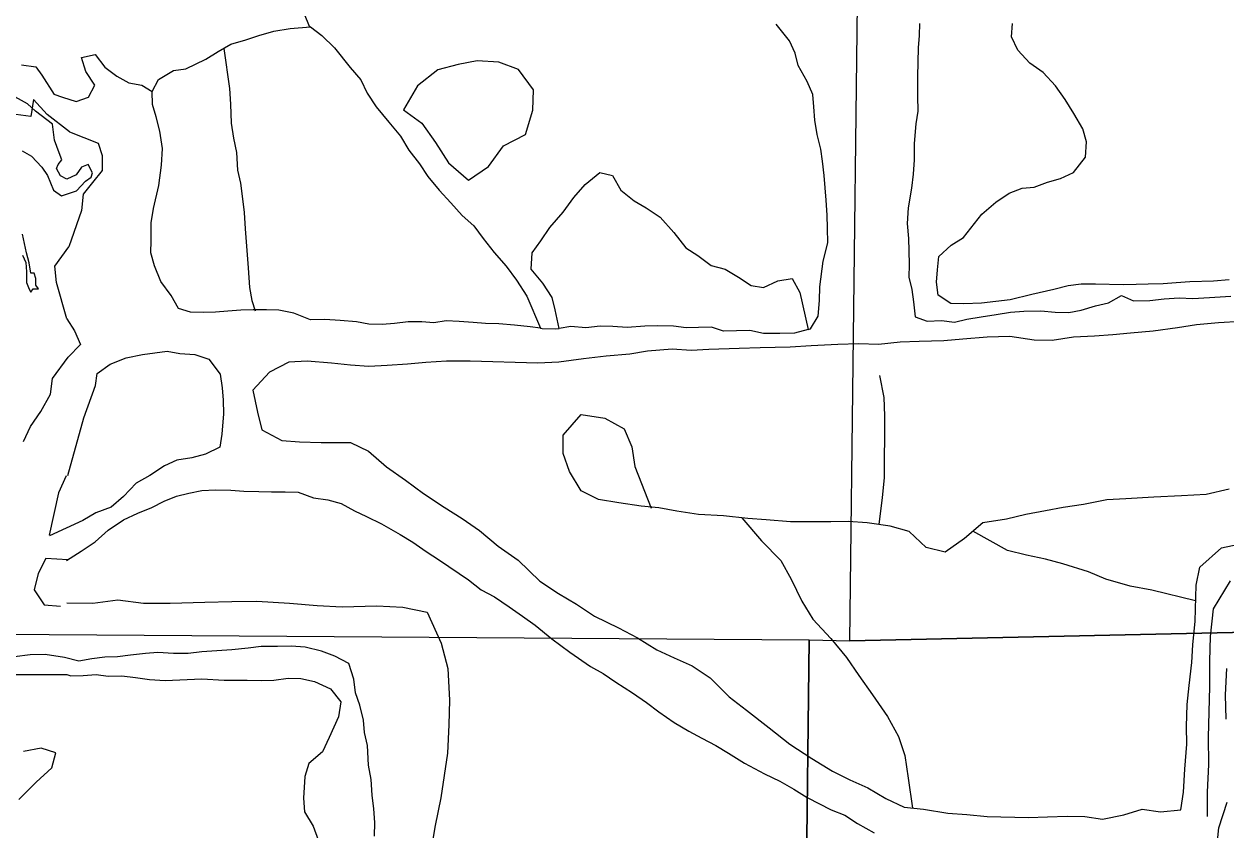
# Model space of a CAD drawing. Extents: x 1588073 to 2013523, y 1090242 to 1357120.
# Drawn here: x 1831179 to 1834730, y 1248662 to 1251041 of the extents above; entities that cross this region are included whole.
import ezdxf

# ---------------------------------------------------------------- set-up
doc = ezdxf.new("R2010")
doc.units = 0
for name, color, linetype in [('GM_X_County', 7, 'Continuous'), ('GM_X_Major_Lake', 7, 'Continuous'), ('GM_X_Minor_Lake', 7, 'Continuous'), ('GM_X_Minor_River', 7, 'Continuous'), ('GM_X_Section', 7, 'Continuous'), ('GM_X_Township', 7, 'Continuous')]:
    doc.layers.add(name, color=color, linetype=linetype)

msp = doc.modelspace()

# ---------------------------------------------------------------- linework, layer by layer
at = {"layer": 'GM_X_County'}
for points in [[(1831174.1, 1250667.3), (1831201.2, 1250651), (1831231.5, 1250618.5), (1831248.9, 1250594.6), (1831266.2, 1250551.2), (1831290.1, 1250533.9), (1831334.5, 1250549.1), (1831360.6, 1250577.3), (1831377.9, 1250589.2), (1831381.2, 1250602.2), (1831368.2, 1250627.1), (1831348.6, 1250618.5), (1831333.5, 1250595.7), (1831305.3, 1250583.8), (1831286.8, 1250593.5), (1831274.9, 1250615.2), (1831280.3, 1250627.1), (1831291.2, 1250640.2), (1831282.5, 1250660.8), (1831269.5, 1250698.7), (1831263, 1250745.3), (1831213.1, 1250784.4), (1831189.2, 1250806.1), (1831133.9, 1250836.4)], [(1831175.1, 1250359.3), (1831184.9, 1250337.6), (1831186, 1250309.4), (1831186, 1250278), (1831194.7, 1250258.5), (1831199, 1250249.8), (1831206.6, 1250259.5), (1831221.8, 1250259.5), (1831214.2, 1250270.4), (1831214.2, 1250289.9), (1831208.8, 1250306.2), (1831199, 1250306.2), (1831194.7, 1250336.5), (1831186, 1250365.8), (1831175.1, 1250421.1)]]:
    msp.add_lwpolyline(points, dxfattribs=at)
at = {"layer": 'GM_X_Major_Lake'}
for points in [[(1831313.7, 1250723.1), (1831247.1, 1250773.9), (1831207.3, 1250818.4), (1831198.9, 1250768.3), (1831154.9, 1250774.7)], [(1831313.7, 1250723.1), (1831398.6, 1250689.9), (1831409.6, 1250653.4), (1831410.3, 1250609.3), (1831381.2, 1250574), (1831354.2, 1250538.7), (1831348.8, 1250490.7), (1831311.4, 1250383.2)], [(1831305.5, 1250171.3), (1831275.5, 1250278), (1831269.8, 1250326.2), (1831311.4, 1250383.2)], [(1831305.5, 1250171.3), (1831328.7, 1250136.1), (1831345.6, 1250095.5), (1831309.4, 1250058.3)], [(1831177.9, 1249809.3), (1831198.3, 1249853.2), (1831228.7, 1249897.1), (1831257.1, 1249949.1), (1831263.4, 1249995.2), (1831309.4, 1250058.3)]]:
    msp.add_lwpolyline(points, dxfattribs=at)
at = {"layer": 'GM_X_Minor_Lake'}
for points in [[(1832354.5, 1250748.6), (1832395, 1250691.2), (1832433.4, 1250631.9), (1832492.1, 1250580.1), (1832551.4, 1250620.5), (1832595.2, 1250681.4), (1832660.3, 1250715.7), (1832682.4, 1250787.2), (1832684.1, 1250847.4), (1832639.7, 1250906.9), (1832582.2, 1250928.6), (1832518.1, 1250932.4), (1832461.7, 1250922), (1832401.1, 1250905.7), (1832341.6, 1250859.3), (1832300.2, 1250787.8)], [(1832300.2, 1250787.8), (1832354.5, 1250748.6)]]:
    msp.add_lwpolyline(points, dxfattribs=at)
at = {"layer": 'GM_X_Minor_River'}
for points in [[(1832006.9, 1251071.6), (1832021.9, 1251035), (1832025.1, 1251032.7)], [(1832704.8, 1250143.2), (1832674.2, 1250147.5), (1832628.3, 1250152.8), (1832582.2, 1250156.2), (1832542.2, 1250157.3), (1832506.2, 1250160.4), (1832464.2, 1250163.6), (1832426.1, 1250164.7), (1832389.9, 1250159.7), (1832353.9, 1250162.7), (1832313.8, 1250161.9), (1832273.5, 1250157), (1832237.4, 1250154.1), (1832197.3, 1250155.2), (1832161.4, 1250162.3), (1832113.4, 1250165.7), (1832067.4, 1250169), (1832025.3, 1250168.2), (1831975.7, 1250187.7), (1831931.9, 1250197), (1831895.8, 1250198), (1831855.7, 1250197.2), (1831819.6, 1250196.2), (1831781.4, 1250193.3), (1831745.2, 1250190.3), (1831709.1, 1250189.4), (1831671, 1250190.4), (1831635.3, 1250201.5), (1831614.3, 1250240.2), (1831583.4, 1250281.3), (1831564.7, 1250327.9), (1831553.8, 1250366.4), (1831554.8, 1250402.5), (1831554.3, 1250454.6), (1831561.5, 1250496.6), (1831577.4, 1250564.3), (1831585.2, 1250624.3), (1831588.6, 1250674.3), (1831580, 1250724.8), (1831569.2, 1250767.2), (1831558.2, 1250803.6), (1831557.3, 1250841.8), (1831576.3, 1250877.3), (1831621.2, 1250904.1), (1831657.4, 1250909.1), (1831716.4, 1250937.5), (1831753.1, 1250960.5), (1831789.8, 1250981.5), (1831834.3, 1250994.3), (1831872.7, 1251007.2), (1831917.2, 1251020), (1831965.6, 1251028.6), (1832025.1, 1251032.7)], [(1832025.1, 1251032.7), (1832059.2, 1251007.9), (1832096.2, 1250970.7), (1832142.7, 1250913.2), (1832173.7, 1250876.2), (1832192.7, 1250837.5), (1832219.6, 1250796.6), (1832256.4, 1250751.4), (1832291.3, 1250710.3), (1832316.2, 1250669.4), (1832347.1, 1250628.4), (1832372.1, 1250591.6), (1832405, 1250550.5), (1832440.1, 1250513.4), (1832473.1, 1250476.3), (1832508.3, 1250445.2), (1832535.3, 1250408.3), (1832568.2, 1250367.2), (1832603.1, 1250326.1), (1832634, 1250285.1), (1832664.8, 1250238.1), (1832704.8, 1250143.2)], [(1833512.7, 1250797.4), (1833509.7, 1250833.6), (1833492.8, 1250872.2), (1833466, 1250919.1), (1833457, 1250955.5), (1833440, 1250992.1), (1833401.3, 1251041.4)], [(1833824.4, 1251043.2), (1833823.4, 1251007.1), (1833820.3, 1250971.1), (1833818, 1250886.9), (1833818.3, 1250828.7), (1833819, 1250784.6), (1833813.9, 1250746.6), (1833808.3, 1250688.6), (1833808.9, 1250640.4), (1833805.7, 1250598.4), (1833800.5, 1250556.4), (1833790.8, 1250498.5), (1833787.5, 1250452.4), (1833792.3, 1250408.2), (1833793.3, 1250372), (1833794.1, 1250331.9), (1833793, 1250293.8), (1833802, 1250257.4), (1833807, 1250221.2), (1833811.8, 1250176.9), (1833847.5, 1250163.8)], [(1834739.1, 1250286.6), (1834692.8, 1250281.9), (1834622.6, 1250279.9), (1834582.4, 1250277.1), (1834544.3, 1250274.1), (1834500.1, 1250273.4), (1834464, 1250272.4), (1834425.9, 1250271.5), (1834343.8, 1250273.9), (1834301.7, 1250273.1), (1834263.4, 1250268.2), (1834221, 1250257.4), (1834156.5, 1250243.2), (1834091.9, 1250227), (1834007.4, 1250217.4), (1833955.2, 1250214.9), (1833917.1, 1250216), (1833879.8, 1250241.1), (1833874.8, 1250279.4), (1833877.9, 1250315.4), (1833881, 1250355.4), (1833918, 1250388.5), (1833954.8, 1250411.5), (1834008.8, 1250480.2), (1834049.9, 1250515.1), (1834088.8, 1250542.1), (1834127.3, 1250557), (1834163.5, 1250560), (1834202, 1250574.9), (1834240.4, 1250585.8), (1834279, 1250602.8), (1834314.3, 1250647.9), (1834317.7, 1250694), (1834306.7, 1250732.4), (1834279.9, 1250777.3), (1834255, 1250818.1), (1834226.1, 1250859.1), (1834189.2, 1250898.3), (1834149.8, 1250925.5), (1834114.9, 1250964.6), (1834095.9, 1251003.3), (1834099.1, 1251043.3)], [(1831769.2, 1250969.4), (1831786.1, 1250851.2), (1831788.8, 1250805), (1831791.2, 1250748.8), (1831798, 1250704.4), (1831806.8, 1250662), (1831809.3, 1250609.8), (1831818.2, 1250571.4), (1831823.1, 1250533.2), (1831829.8, 1250484.8), (1831832.4, 1250436.6), (1831841.2, 1250322), (1831845.5, 1250263.7), (1831852.5, 1250225.3), (1831861.7, 1250194.9)], [(1831267.3, 1250834.1), (1831293.1, 1250825.4), (1831332.8, 1250812.2), (1831369.3, 1250825.2), (1831388.3, 1250860.8), (1831361.4, 1250901.6), (1831348.6, 1250942.1), (1831388.9, 1250951), (1831417.9, 1250914.1), (1831453.2, 1250887), (1831488.8, 1250867.9), (1831526.7, 1250860.8), (1831557.3, 1250841.8)], [(1831172, 1250921.1), (1831214, 1250914.7), (1831231.9, 1250890.5), (1831268.6, 1250833.5)], [(1833495.9, 1250140), (1833502, 1250141.7), (1833525.1, 1250179.1), (1833528.5, 1250225.2), (1833529.6, 1250265.3), (1833539.8, 1250341.2), (1833553.3, 1250395), (1833552.6, 1250439.1), (1833551.7, 1250477.3), (1833548.9, 1250521.5), (1833543, 1250593.9), (1833538.2, 1250636.2), (1833533.2, 1250672.4), (1833522.4, 1250714.9), (1833515.5, 1250757.2), (1833512.7, 1250797.4)], [(1832759.8, 1250143), (1832747.8, 1250197.5), (1832738.8, 1250233.9), (1832712, 1250276.8), (1832677.1, 1250317.9), (1832680.4, 1250366), (1832705.5, 1250401.4), (1832732.7, 1250440.7), (1832772.1, 1250485.7), (1832803.4, 1250529), (1832836.6, 1250568.1), (1832879.6, 1250603), (1832917.5, 1250593.9), (1832942.3, 1250551), (1832981.5, 1250519.8), (1833017, 1250498.7), (1833058.3, 1250471.5), (1833099.1, 1250426.1), (1833133.9, 1250381), (1833169.4, 1250357.9), (1833208.6, 1250328.7), (1833250.4, 1250317.5), (1833289.8, 1250294.2), (1833327.2, 1250269.1), (1833363.2, 1250264), (1833405.8, 1250282.9), (1833448.1, 1250289.7), (1833471, 1250248.9), (1833495.9, 1250140)], [(1833847.5, 1250163.8), (1833889.7, 1250166.6), (1833927.6, 1250161.5), (1833963.9, 1250170.5), (1834006.2, 1250177.3), (1834050.5, 1250184), (1834092.8, 1250190.8), (1834133, 1250193.7), (1834183.1, 1250194.3), (1834225.1, 1250191), (1834265.2, 1250189.9), (1834301.5, 1250196.9), (1834344, 1250209.7), (1834382.3, 1250218.6), (1834421, 1250239.6), (1834456.6, 1250224.5), (1834504.8, 1250225.1), (1834547, 1250229.9), (1834591.2, 1250232.6), (1834631.3, 1250231.5), (1834681.5, 1250234.1), (1834743.7, 1250238.3)], [(1834773.7, 1250163.2), (1834707.4, 1250159.1), (1834643.1, 1250152.9), (1834586.7, 1250144.5), (1834514.2, 1250134.6), (1834447.9, 1250128.4), (1834395.7, 1250123.9), (1834341.4, 1250119.5), (1834279.2, 1250117.3), (1834216.7, 1250107), (1834162.7, 1250108.6), (1834090.8, 1250118.7), (1834024.6, 1250116.6), (1833952.2, 1250110.6), (1833896, 1250106.2), (1833823.7, 1250104.3), (1833767.5, 1250101.9), (1833703.2, 1250095.8), (1833645.1, 1250097.4), (1833582.9, 1250095.2), (1833504.6, 1250091.4), (1833442.3, 1250087.2), (1833354.1, 1250085.8), (1833291.9, 1250083.5), (1833201.6, 1250080.1), (1833149.4, 1250077.6), (1833093.3, 1250081.2), (1833021, 1250075.3), (1832968.6, 1250066.8), (1832898.3, 1250060.8), (1832831.9, 1250052.6), (1832759.4, 1250042.7), (1832697.2, 1250040.5), (1832496.9, 1250046.3), (1832426.8, 1250046.3), (1832366.5, 1250042), (1832312.2, 1250037.6), (1832252, 1250033.3), (1832197.8, 1250030.8), (1832143.7, 1250034.4), (1832087.8, 1250040), (1832015.8, 1250046.1), (1831961.6, 1250043.6), (1831904.6, 1250013.2), (1831854.9, 1249960.4), (1831869.2, 1249895.8), (1831881.7, 1249843.3), (1831940.9, 1249811.5), (1831993, 1249808), (1832057.1, 1249806.2), (1832143.2, 1249805.7), (1832196.6, 1249780.1), (1832249.5, 1249734.4), (1832306.5, 1249694.6), (1832359.5, 1249655), (1832420.5, 1249615.1), (1832473.7, 1249581.5), (1832524.8, 1249545.9), (1832579.6, 1249500.2), (1832638.6, 1249458.3), (1832702.9, 1249396.3), (1832758.1, 1249360.6), (1832811.3, 1249329), (1832864.4, 1249293.3), (1832935.6, 1249259.2), (1832990.9, 1249229.5), (1833048, 1249193.8), (1833099.5, 1249170.2), (1833152.9, 1249146.6), (1833206, 1249111), (1833262.6, 1249055.2), (1833313.6, 1249015.6), (1833380.3, 1248963.5), (1833441.1, 1248915.6), (1833506, 1248873.6), (1833567.1, 1248835.7), (1833618.5, 1248810.2), (1833671.9, 1248786.6)], [(1833495.9, 1250140), (1833455.6, 1250129), (1833411.4, 1250128.2), (1833363.3, 1250127.6), (1833323.5, 1250136.8), (1833283.3, 1250135.9), (1833245.2, 1250135), (1833209.5, 1250146.1), (1833171.3, 1250145.2), (1833135.2, 1250144.2), (1833097.3, 1250149.3), (1833051.2, 1250150.7), (1833013.1, 1250149.8), (1832960.8, 1250145.2), (1832918.8, 1250148.5), (1832880.8, 1250149.6), (1832838.5, 1250144.8), (1832794.5, 1250148), (1832759.8, 1250143)], [(1832704.8, 1250143.2), (1832710.2, 1250142.4), (1832748.2, 1250141.3), (1832759.8, 1250143)], [(1831308.5, 1249708.9), (1831355.4, 1249878.6), (1831390.2, 1249973.8), (1831395.3, 1250009.8), (1831434.1, 1250036.8), (1831480.8, 1250055.5), (1831529.2, 1250066.1), (1831601.6, 1250076.1), (1831639.5, 1250069), (1831683.5, 1250065.7), (1831725.3, 1250052.5), (1831758.1, 1250007.4), (1831764.9, 1249967.1), (1831767.9, 1249930.9), (1831768.8, 1249890.7), (1831763, 1249830.7), (1831758, 1249792.7), (1831715.3, 1249771.9), (1831674.9, 1249761), (1831630.6, 1249754.3), (1831594, 1249737.3), (1831551.1, 1249708.4), (1831510.3, 1249685.5), (1831473.1, 1249646.4), (1831436.1, 1249615.4), (1831391.6, 1249598.6), (1831352.8, 1249575.7), (1831254.5, 1249530.1)], [(1833706.6, 1250003.4), (1833718.8, 1249938.8), (1833721.2, 1249884.6), (1833721.3, 1249816.4), (1833719.8, 1249764.2), (1833720.1, 1249702), (1833714.4, 1249644), (1833704.4, 1249564)], [(1833614.1, 1249572.7), (1833562, 1249572.2), (1833501.8, 1249571.9), (1833443.7, 1249571.6), (1833371.7, 1249577.7), (1833317.7, 1249581.2), (1833245.7, 1249589.3), (1833171.7, 1249593.5), (1833107.8, 1249603.3), (1833053.9, 1249612.9), (1833002, 1249618.4), (1832936.1, 1249628.3), (1832876.2, 1249638.1), (1832824.8, 1249663.6), (1832790.4, 1249720.8), (1832771.8, 1249773.5), (1832771.4, 1249827.7), (1832825.2, 1249888.3), (1832895.1, 1249878.3), (1832952.3, 1249846.6), (1832974.9, 1249793.7), (1832983.2, 1249735.3), (1833031.5, 1249612.3)], [(1831303.4, 1249707.9), (1831281, 1249657.9), (1831253.1, 1249532.8)], [(1831304.7, 1249457.3), (1831348.3, 1249485.5), (1831389.1, 1249512.4), (1831428.2, 1249547.4), (1831473.2, 1249578.2), (1831515.8, 1249597.1), (1831556.4, 1249613.9), (1831593, 1249632.9), (1831629.5, 1249647.9), (1831665.9, 1249656.9), (1831704.2, 1249663.9), (1831744.3, 1249666.7), (1831790.4, 1249665.4), (1831828.4, 1249662.3), (1831872.5, 1249661), (1831910.5, 1249659.9), (1831950.7, 1249660.8), (1831988.7, 1249659.7), (1832034.3, 1249642.3), (1832076.3, 1249637.1), (1832116.1, 1249625.9), (1832155.6, 1249604.7), (1832191.2, 1249587.6), (1832234.7, 1249566.3), (1832289.9, 1249534.6), (1832327.3, 1249511.5), (1832366.6, 1249484.3), (1832406, 1249459.1), (1832492.6, 1249400.4), (1832529.8, 1249371.2), (1832569.3, 1249350), (1832612.6, 1249320.7), (1832651.9, 1249293.5), (1832689.2, 1249266.3), (1832738.2, 1249226.8), (1832791.2, 1249187.1), (1832852.2, 1249145.2), (1832889.7, 1249124.1), (1832927, 1249098.9), (1832976.3, 1249067.4), (1833017.5, 1249038.2), (1833054.8, 1249011), (1833100.1, 1248979.6), (1833143.4, 1248954.3), (1833180.9, 1248933.1), (1833222.4, 1248911.9), (1833259.9, 1248888.7), (1833307.1, 1248859.3), (1833366.4, 1248827.5), (1833411.9, 1248806.1), (1833453.3, 1248782.8), (1833492.7, 1248757.6), (1833563.8, 1248721.5), (1833603.5, 1248706.3), (1833640.9, 1248681.1), (1833690.2, 1248653.6)], [(1834739.5, 1249668.6), (1834670.9, 1249652.6), (1834598.6, 1249648.6), (1834516.3, 1249645), (1834434, 1249639.3), (1834377.8, 1249636.9), (1834309.2, 1249622.8), (1834248.8, 1249614.6), (1834196.4, 1249604), (1834138, 1249593.7), (1834081.4, 1249579.3), (1834011, 1249569.3), (1833957.5, 1249522.6), (1833900.2, 1249482.2), (1833844.5, 1249495.8), (1833793.7, 1249543.4), (1833738, 1249559.1), (1833670.2, 1249569.1), (1833614.1, 1249572.7)], [(1833299.7, 1249583.2), (1833357.9, 1249515.9), (1833414.4, 1249458.1), (1833444.9, 1249403), (1833477.1, 1249337.9), (1833509.7, 1249284.8), (1833562.2, 1249227.1), (1833608.7, 1249171.6), (1833645.3, 1249118.4), (1833685.8, 1249061), (1833730.1, 1248997.6), (1833762.5, 1248938.4), (1833780.9, 1248881.7), (1833791, 1248815.2), (1833803.5, 1248726.9)], [(1834639.9, 1249338.8), (1834510.5, 1249370.3), (1834446.7, 1249382.1), (1834375.1, 1249402.3), (1834323.6, 1249423.8), (1834248.1, 1249448.1), (1834196.4, 1249461.6), (1834140.6, 1249473.2), (1834084.8, 1249486.9), (1833982, 1249544)], [(1833671.9, 1248786.6), (1833725.2, 1248754.9), (1833778.6, 1248729.3), (1833836.5, 1248723.6), (1833908.4, 1248711.5), (1833964.4, 1248707.9), (1834024.4, 1248702.2), (1834146.6, 1248698.6), (1834202.8, 1248701), (1834261, 1248703.4), (1834313.1, 1248701.9), (1834365, 1248694.3), (1834427.5, 1248706.6), (1834482.1, 1248723.1), (1834536, 1248715.5), (1834596.3, 1248721.8), (1834603.8, 1248773.7), (1834607.7, 1248841.8), (1834613.9, 1248915.9), (1834613.3, 1248968.1), (1834615.2, 1249032.2), (1834620.8, 1249088.2), (1834628.7, 1249156.2), (1834632.2, 1249208.3), (1834638.2, 1249278.3), (1834641.2, 1249384.6), (1834652.8, 1249438.4), (1834716.5, 1249494.7), (1834781.1, 1249508.9)], [(1831308.5, 1249460.1), (1831243.5, 1249463.6), (1831221.2, 1249419.6), (1831208.8, 1249371.5), (1831238.5, 1249327.1), (1831286.6, 1249322.7)], [(1834741.8, 1249397.7), (1834691.4, 1249314.9), (1834683, 1249232.9), (1834681, 1249160.7), (1834680.8, 1249084.5), (1834676.6, 1248936.2), (1834678.3, 1248855.8), (1834674, 1248773.7), (1834673.9, 1248701.5)], [(1831305.8, 1249332.3), (1831382, 1249332.1), (1831456.4, 1249342), (1831532.3, 1249331.8), (1831610.5, 1249331.5), (1831712.8, 1249334.6), (1831793.1, 1249336.3), (1831867.3, 1249338.1), (1831963.3, 1249331.4), (1832045.4, 1249325), (1832119.4, 1249320.8), (1832221.7, 1249323.9), (1832297.8, 1249319.7), (1832369.6, 1249305.6), (1832411.1, 1249214.1), (1832431, 1249139.3), (1832436.3, 1249044.9), (1832434.3, 1248972.7), (1832429.9, 1248888.6), (1832410.1, 1248756.7), (1832393.7, 1248675), (1832376.9, 1248577.1)], [(1832214.4, 1248644), (1832215.5, 1248684.1), (1832212.7, 1248724.3), (1832207.8, 1248764.6), (1832205.1, 1248810.8), (1832196.3, 1248853.2), (1832194, 1248911.4), (1832185, 1248949.8), (1832182, 1248986), (1832171.3, 1249030.4), (1832158.3, 1249066.9), (1832153.4, 1249107.2), (1832138.7, 1249153.8), (1832097.2, 1249175), (1832057.5, 1249190.2), (1832009.8, 1249201.6), (1831967.8, 1249204.8), (1831927.6, 1249204), (1831879.5, 1249203.4), (1831841.3, 1249198.5), (1831793, 1249193.8), (1831704.7, 1249188.4), (1831664.4, 1249183.5), (1831620.3, 1249182.8), (1831574.3, 1249186.1), (1831538.1, 1249183.1), (1831493.9, 1249178.4), (1831455.6, 1249173.5), (1831417.5, 1249172.6), (1831379.3, 1249167.6), (1831341, 1249160.7), (1831298.7, 1249171.1)], [(1831298.7, 1249171.1), (1831241.5, 1249180.6), (1831197.4, 1249179), (1831151.3, 1249173.3)], [(1831152.9, 1249121.2), (1831305.2, 1249121.3)], [(1831305.2, 1249121.3), (1831317.7, 1249117.3), (1831353.8, 1249118.2), (1831392, 1249121.1), (1831427.9, 1249116.1), (1831468.1, 1249116.9), (1831508, 1249111.8), (1831550, 1249106.6), (1831596, 1249103.2), (1831704.4, 1249108.1), (1831770.4, 1249104.2), (1831838.6, 1249104.2), (1831880.7, 1249103), (1831916.8, 1249104), (1831959.1, 1249110.8), (1831997.1, 1249109.7), (1832037, 1249100.5), (1832084.5, 1249079.1), (1832115.4, 1249040.1), (1832108.2, 1248996.2), (1832080.4, 1248934.8), (1832061.1, 1248893.2), (1832020, 1248858.3)], [(1834730.2, 1248988.8), (1834728.2, 1249061.1), (1834732.5, 1249139.2)], [(1831164.2, 1248751.8), (1831214.7, 1248803.6), (1831261, 1248845.3), (1831273.4, 1248889.4), (1831229.4, 1248903.8), (1831177.3, 1248894.2)], [(1832020, 1248858.3), (1832008.9, 1248820.5), (1832005.1, 1248756.4), (1832008, 1248716.2), (1832032.8, 1248673.3), (1832047.7, 1248632.8)], [(1834700.9, 1248592.4), (1834709, 1248668.4), (1834733.2, 1248743.9)]]:
    msp.add_lwpolyline(points, dxfattribs=at)
at = {"layer": 'GM_X_Section'}
for points in [[(1833684, 1254618.2), (1839061.9, 1254678.5), (1839008.3, 1249341.2), (1838816.1, 1249334.1), (1833618.2, 1249221)], [(1838816.1, 1249334.1), (1838728, 1244739.5), (1833444, 1244616.8), (1833498.1, 1249223.6), (1833618.2, 1249221)], [(1828305.9, 1249259.7), (1833498.1, 1249223.6), (1833444, 1244616.8), (1828188, 1244461.4)]]:
    msp.add_lwpolyline(points, close=True, dxfattribs=at)
at = {"layer": 'GM_X_Township'}
for points in [[(1831174.1, 1250667.3), (1831201.2, 1250651), (1831231.5, 1250618.5), (1831248.9, 1250594.6), (1831266.2, 1250551.2), (1831290.1, 1250533.9), (1831334.5, 1250549.1), (1831360.6, 1250577.3), (1831377.9, 1250589.2), (1831381.2, 1250602.2), (1831368.2, 1250627.1), (1831348.6, 1250618.5), (1831333.5, 1250595.7), (1831305.3, 1250583.8), (1831286.8, 1250593.5), (1831274.9, 1250615.2), (1831280.3, 1250627.1), (1831291.2, 1250640.2), (1831282.5, 1250660.8), (1831269.5, 1250698.7), (1831263, 1250745.3), (1831213.1, 1250784.4), (1831189.2, 1250806.1), (1831133.9, 1250836.4)], [(1831175.1, 1250359.3), (1831184.9, 1250337.6), (1831186, 1250309.4), (1831186, 1250278), (1831194.7, 1250258.5), (1831199, 1250249.8), (1831206.6, 1250259.5), (1831221.8, 1250259.5), (1831214.2, 1250270.4), (1831214.2, 1250289.9), (1831208.8, 1250306.2), (1831199, 1250306.2), (1831194.7, 1250336.5), (1831186, 1250365.8), (1831175.1, 1250421.1)]]:
    msp.add_lwpolyline(points, dxfattribs=at)

doc.saveas('drawing.dxf')
